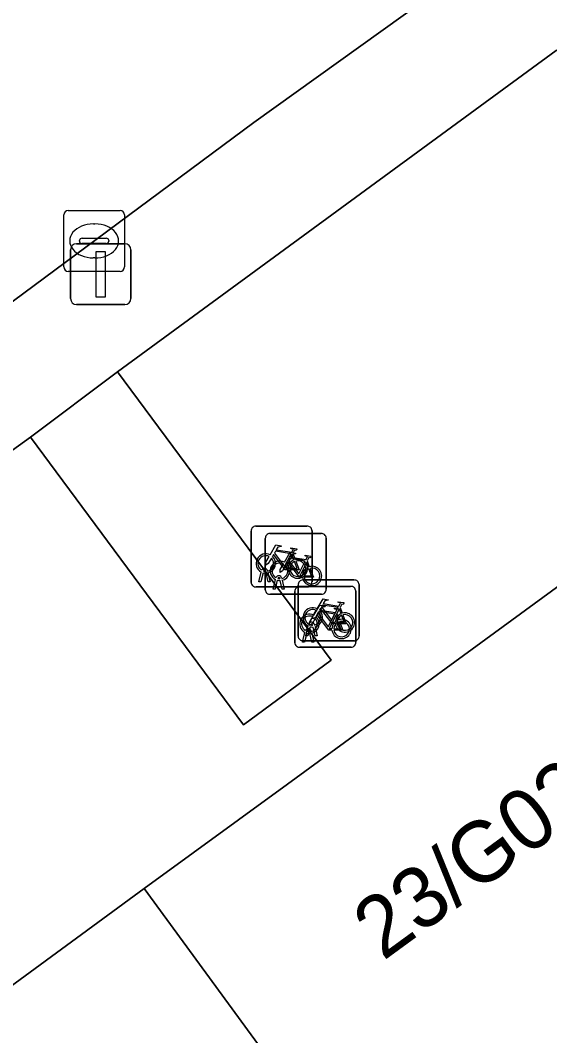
# Model space of a CAD drawing. Extents: x 159039 to 160102, y 381214 to 382524.
# Drawn here: x 159697.64 to 159706.34, y 382232.65 to 382249.34 of the extents above; entities that cross this region are included whole.
import ezdxf

# ---------------------------------------------------------------- set-up
doc = ezdxf.new("R2010")
doc.units = 0
for name, color, linetype in [('IMGEO_Fietsenrek', 7, 'Continuous'), ('IMGEO_Groenvoorziening', 7, 'Continuous'), ('IMGEO_Kolk', 7, 'Continuous'), ('IMGEO_Lichtmast', 7, 'Continuous'), ('IMGEO_Pand', 7, 'Continuous'), ('IMGEO_Pand_nummerreeks', 7, 'Continuous'), ('IMGEO_Rijbaan_lokaal_open', 7, 'Continuous'), ('IMGEO_Voetpad_open', 7, 'Continuous')]:
    doc.layers.add(name, color=color, linetype=linetype)

msp = doc.modelspace()

# ---------------------------------------------------------------- linework, layer by layer
at = {"layer": 'IMGEO_Fietsenrek'}
for p, q in [((159701.508, 382241.026), (159702.349, 382241.026)), ((159702.349, 382241.026), (159701.508, 382241.026)), ((159701.433, 382240.101), (159701.433, 382240.942)), ((159701.433, 382240.942), (159701.433, 382240.101)), ((159701.666, 382239.98), (159701.666, 382240.821)), ((159701.666, 382240.821), (159701.666, 382239.98)), ((159701.741, 382240.905), (159702.582, 382240.905)), ((159702.582, 382240.905), (159701.741, 382240.905)), ((159702.433, 382240.951), (159702.433, 382240.11)), ((159702.433, 382240.11), (159702.433, 382240.951)), ((159702.666, 382240.83), (159702.666, 382239.989)), ((159702.666, 382239.989), (159702.666, 382240.83)), ((159702.12, 382240.575), (159702.156, 382240.48)), ((159702.353, 382240.454), (159702.389, 382240.359)), ((159701.702, 382240.293), (159701.703, 382240.286)), ((159701.56, 382240.11), (159701.599, 382240.27)), ((159701.629, 382240.258), (159701.594, 382240.11)), ((159701.671, 382240.282), (159701.67, 382240.286)), ((159701.712, 382240.11), (159701.678, 382240.252)), ((159701.71, 382240.256), (159701.745, 382240.11)), ((159701.793, 382239.989), (159701.832, 382240.149)), ((159701.862, 382240.137), (159701.827, 382239.989)), ((159701.904, 382240.161), (159701.903, 382240.165)), ((159701.945, 382239.989), (159701.911, 382240.131)), ((159701.935, 382240.172), (159701.936, 382240.165)), ((159701.943, 382240.135), (159701.978, 382239.989)), ((159702.281, 382240.141), (159703.122, 382240.141)), ((159703.122, 382240.141), (159702.281, 382240.141)), ((159702.358, 382240.026), (159701.517, 382240.026)), ((159701.517, 382240.026), (159702.358, 382240.026)), ((159701.594, 382240.11), (159701.56, 382240.11)), ((159701.745, 382240.11), (159701.712, 382240.11)), ((159701.827, 382239.989), (159701.793, 382239.989)), ((159701.978, 382239.989), (159701.945, 382239.989)), ((159702.206, 382239.216), (159702.206, 382240.057)), ((159702.206, 382240.057), (159702.206, 382239.216)), ((159702.226, 382240.035), (159703.067, 382240.035)), ((159703.067, 382240.035), (159702.226, 382240.035)), ((159703.151, 382239.96), (159703.151, 382239.119)), ((159703.151, 382239.119), (159703.151, 382239.96)), ((159703.206, 382240.066), (159703.206, 382239.225)), ((159703.206, 382239.225), (159703.206, 382240.066)), ((159702.591, 382239.905), (159701.75, 382239.905)), ((159701.75, 382239.905), (159702.591, 382239.905)), ((159702.151, 382239.11), (159702.151, 382239.951)), ((159702.151, 382239.951), (159702.151, 382239.11)), ((159702.893, 382239.69), (159702.929, 382239.595)), ((159702.838, 382239.584), (159702.874, 382239.489)), ((159702.333, 382239.225), (159702.372, 382239.385)), ((159702.402, 382239.373), (159702.367, 382239.225)), ((159702.389, 382239.291), (159702.388, 382239.295)), ((159702.42, 382239.302), (159702.421, 382239.295)), ((159702.444, 382239.397), (159702.443, 382239.401)), ((159702.485, 382239.225), (159702.451, 382239.367)), ((159702.475, 382239.408), (159702.476, 382239.401)), ((159702.483, 382239.371), (159702.518, 382239.225)), ((159702.278, 382239.119), (159702.317, 382239.279)), ((159703.131, 382239.141), (159702.29, 382239.141)), ((159702.29, 382239.141), (159703.131, 382239.141)), ((159702.347, 382239.267), (159702.312, 382239.119)), ((159702.367, 382239.225), (159702.333, 382239.225)), ((159702.43, 382239.119), (159702.396, 382239.261)), ((159702.428, 382239.265), (159702.463, 382239.119)), ((159702.518, 382239.225), (159702.485, 382239.225)), ((159703.076, 382239.035), (159702.235, 382239.035)), ((159702.235, 382239.035), (159703.076, 382239.035)), ((159702.312, 382239.119), (159702.278, 382239.119)), ((159702.463, 382239.119), (159702.43, 382239.119))]:
    msp.add_line(p, q, dxfattribs=at)
for points in [[(159701.746, 382240.552), (159701.841, 382240.716), (159701.927, 382240.702), (159701.929, 382240.693), (159701.873, 382240.682), (159701.846, 382240.637), (159702.102, 382240.596)], [(159702.102, 382240.596), (159702.127, 382240.645), (159702.121, 382240.649), (159702.098, 382240.653), (159702.086, 382240.66), (159702.085, 382240.663), (159702.087, 382240.668), (159702.182, 382240.653), (159702.184, 382240.643), (159702.174, 382240.63), (159702.162, 382240.624), (159702.148, 382240.63), (159702.12, 382240.575)], [(159701.767, 382240.5), (159701.715, 382240.41), (159701.675, 382240.385), (159701.676, 382240.432), (159701.731, 382240.526)], [(159702.042, 382240.308), (159701.992, 382240.308), (159701.801, 382240.559), (159701.782, 382240.527)], [(159702.089, 382240.571), (159701.832, 382240.612), (159701.815, 382240.583), (159701.982, 382240.363), (159702.089, 382240.571)], [(159701.979, 382240.431), (159702.074, 382240.595), (159702.16, 382240.581), (159702.162, 382240.572), (159702.106, 382240.561), (159702.079, 382240.516), (159702.335, 382240.475)], [(159702.137, 382240.473), (159702.107, 382240.55), (159701.998, 382240.332), (159702.041, 382240.332)], [(159702.322, 382240.45), (159702.065, 382240.491), (159702.048, 382240.462), (159702.215, 382240.242), (159702.322, 382240.45)], [(159702.335, 382240.475), (159702.36, 382240.524), (159702.354, 382240.528), (159702.331, 382240.532), (159702.319, 382240.539), (159702.318, 382240.542), (159702.32, 382240.547), (159702.415, 382240.532), (159702.417, 382240.522), (159702.407, 382240.509), (159702.395, 382240.503), (159702.381, 382240.509), (159702.353, 382240.454)], [(159702, 382240.379), (159701.948, 382240.289), (159701.908, 382240.264), (159701.909, 382240.311), (159701.964, 382240.405)], [(159702.275, 382240.187), (159702.225, 382240.187), (159702.034, 382240.438), (159702.015, 382240.406)], [(159702.071, 382240.332), (159702.191, 382240.331), (159702.147, 382240.445)], [(159702.167, 382240.452), (159702.222, 382240.307), (159702.072, 382240.307)], [(159702.37, 382240.352), (159702.34, 382240.429), (159702.231, 382240.211), (159702.274, 382240.211)], [(159702.304, 382240.211), (159702.424, 382240.21), (159702.38, 382240.324)], [(159702.4, 382240.331), (159702.455, 382240.186), (159702.305, 382240.186)], [(159702.519, 382239.667), (159702.614, 382239.831), (159702.7, 382239.817), (159702.702, 382239.808), (159702.646, 382239.797), (159702.619, 382239.752), (159702.875, 382239.711)], [(159702.54, 382239.615), (159702.488, 382239.525), (159702.448, 382239.5), (159702.449, 382239.547), (159702.504, 382239.641)], [(159702.464, 382239.561), (159702.559, 382239.725), (159702.645, 382239.711), (159702.647, 382239.702), (159702.591, 382239.691), (159702.564, 382239.646), (159702.82, 382239.605)], [(159702.807, 382239.58), (159702.55, 382239.621), (159702.533, 382239.592), (159702.7, 382239.372), (159702.807, 382239.58)], [(159702.815, 382239.423), (159702.765, 382239.423), (159702.574, 382239.674), (159702.555, 382239.642)], [(159702.862, 382239.686), (159702.605, 382239.727), (159702.588, 382239.698), (159702.755, 382239.478), (159702.862, 382239.686)], [(159702.91, 382239.588), (159702.88, 382239.665), (159702.771, 382239.447), (159702.814, 382239.447)], [(159702.82, 382239.605), (159702.845, 382239.654), (159702.839, 382239.658), (159702.816, 382239.662), (159702.804, 382239.669), (159702.803, 382239.672), (159702.805, 382239.677), (159702.9, 382239.662), (159702.902, 382239.652), (159702.892, 382239.639), (159702.88, 382239.633), (159702.866, 382239.639), (159702.838, 382239.584)], [(159702.875, 382239.711), (159702.9, 382239.76), (159702.894, 382239.764), (159702.871, 382239.768), (159702.859, 382239.775), (159702.858, 382239.778), (159702.86, 382239.783), (159702.955, 382239.768), (159702.957, 382239.758), (159702.947, 382239.745), (159702.935, 382239.739), (159702.921, 382239.745), (159702.893, 382239.69)], [(159702.485, 382239.509), (159702.433, 382239.419), (159702.393, 382239.394), (159702.394, 382239.441), (159702.449, 382239.535)], [(159702.76, 382239.317), (159702.71, 382239.317), (159702.519, 382239.568), (159702.5, 382239.536)], [(159702.855, 382239.482), (159702.825, 382239.559), (159702.716, 382239.341), (159702.759, 382239.341)], [(159702.789, 382239.341), (159702.909, 382239.34), (159702.865, 382239.454)], [(159702.885, 382239.461), (159702.94, 382239.316), (159702.79, 382239.316)], [(159702.844, 382239.447), (159702.964, 382239.446), (159702.92, 382239.56)], [(159702.94, 382239.567), (159702.995, 382239.422), (159702.845, 382239.422)]]:
    msp.add_lwpolyline(points, dxfattribs=at)
for centre, radius, start, end in [((159701.511, 382240.948), 0.0779, 92.4484, 184.2845), ((159701.511, 382240.948), 0.0779, 92.4484, 184.2845), ((159702.355, 382240.948), 0.0779, 2.4484, 94.2845), ((159702.355, 382240.948), 0.0779, 2.4484, 94.2845), ((159701.744, 382240.827), 0.0779, 92.4484, 184.2845), ((159701.744, 382240.827), 0.0779, 92.4484, 184.2845), ((159702.588, 382240.827), 0.0779, 2.4484, 94.2845), ((159702.588, 382240.827), 0.0779, 2.4484, 94.2845), ((159701.673, 382240.411), 0.159, 62.6766, 242.1369), ((159701.673, 382240.411), 0.129, 63.3192, 238.903), ((159701.673, 382240.411), 0.129, 283.6043, 43.4302), ((159701.673, 382240.411), 0.159, 283.5766, 46.6042), ((159702.2, 382240.327), 0.159, 113.3408, 178.3217), ((159702.2, 382240.327), 0.159, 187.0065, 105.7708), ((159702.2, 382240.327), 0.129, 188.6715, 104.5883), ((159701.653, 382240.282), 0.0499, 12.8025, 158.6934), ((159701.653, 382240.282), 0.0174, 12.8025, 163.4502), ((159701.906, 382240.29), 0.159, 62.6766, 242.1369), ((159701.906, 382240.29), 0.129, 63.3192, 238.903), ((159701.906, 382240.29), 0.129, 283.6043, 43.4302), ((159701.906, 382240.29), 0.159, 283.5766, 46.6042), ((159702.2, 382240.327), 0.129, 113.923, 177.9556), ((159702.433, 382240.206), 0.159, 113.3408, 178.3217), ((159702.433, 382240.206), 0.159, 187.0065, 105.7708), ((159702.433, 382240.206), 0.129, 113.923, 177.9556), ((159702.433, 382240.206), 0.129, 188.6715, 104.5883), ((159701.673, 382240.411), 0.159, 253.9967, 271.7867), ((159701.673, 382240.411), 0.129, 253.415, 269.0204), ((159701.886, 382240.161), 0.0499, 12.8025, 158.6934), ((159701.906, 382240.29), 0.159, 253.9967, 271.7867), ((159701.886, 382240.161), 0.0174, 12.8025, 163.4502), ((159701.906, 382240.29), 0.129, 253.415, 269.0204), ((159702.284, 382240.063), 0.0779, 92.4484, 184.2845), ((159702.284, 382240.063), 0.0779, 92.4484, 184.2845), ((159703.128, 382240.063), 0.0779, 2.4484, 94.2845), ((159703.128, 382240.063), 0.0779, 2.4484, 94.2845), ((159701.511, 382240.104), 0.0779, 182.4484, 274.2845), ((159701.511, 382240.104), 0.0779, 182.4484, 274.2845), ((159701.744, 382239.983), 0.0779, 182.4484, 274.2845), ((159701.744, 382239.983), 0.0779, 182.4484, 274.2845), ((159702.229, 382239.957), 0.0779, 92.4484, 184.2845), ((159702.229, 382239.957), 0.0779, 92.4484, 184.2845), ((159702.355, 382240.104), 0.0779, 272.4484, 4.2845), ((159702.355, 382240.104), 0.0779, 272.4484, 4.2845), ((159702.588, 382239.983), 0.0779, 272.4484, 4.2845), ((159702.588, 382239.983), 0.0779, 272.4484, 4.2845), ((159703.073, 382239.957), 0.0779, 2.4484, 94.2845), ((159703.073, 382239.957), 0.0779, 2.4484, 94.2845), ((159702.446, 382239.526), 0.159, 62.6766, 242.1369), ((159702.446, 382239.526), 0.129, 63.3192, 238.903), ((159702.446, 382239.526), 0.159, 283.5766, 46.6042), ((159702.391, 382239.42), 0.159, 62.6766, 242.1369), ((159702.391, 382239.42), 0.129, 63.3192, 238.903), ((159702.391, 382239.42), 0.129, 283.6043, 43.4302), ((159702.391, 382239.42), 0.159, 283.5766, 46.6042), ((159702.446, 382239.526), 0.129, 283.6043, 43.4302), ((159702.918, 382239.336), 0.159, 113.3408, 178.3217), ((159702.918, 382239.336), 0.159, 187.0065, 105.7708), ((159702.918, 382239.336), 0.129, 113.923, 177.9556), ((159702.918, 382239.336), 0.129, 188.6715, 104.5883), ((159702.973, 382239.442), 0.159, 113.3408, 178.3217), ((159702.973, 382239.442), 0.159, 187.0065, 105.7708), ((159702.973, 382239.442), 0.129, 113.923, 177.9556), ((159702.973, 382239.442), 0.129, 188.6715, 104.5883), ((159702.371, 382239.291), 0.0499, 12.8025, 158.6934), ((159702.371, 382239.291), 0.0174, 12.8025, 163.4502), ((159702.391, 382239.42), 0.129, 253.415, 269.0204), ((159702.426, 382239.397), 0.0499, 12.8025, 158.6934), ((159702.446, 382239.526), 0.159, 253.9967, 271.7867), ((159702.426, 382239.397), 0.0174, 12.8025, 163.4502), ((159702.446, 382239.526), 0.129, 253.415, 269.0204), ((159702.284, 382239.219), 0.0779, 182.4484, 274.2845), ((159702.284, 382239.219), 0.0779, 182.4484, 274.2845), ((159702.391, 382239.42), 0.159, 253.9967, 271.7867), ((159703.128, 382239.219), 0.0779, 272.4484, 4.2845), ((159703.128, 382239.219), 0.0779, 272.4484, 4.2845), ((159702.229, 382239.113), 0.0779, 182.4484, 274.2845), ((159702.229, 382239.113), 0.0779, 182.4484, 274.2845), ((159703.073, 382239.113), 0.0779, 272.4484, 4.2845), ((159703.073, 382239.113), 0.0779, 272.4484, 4.2845)]:
    msp.add_arc(centre, radius, start, end, dxfattribs=at)
at = {"layer": 'IMGEO_Groenvoorziening'}
msp.add_lwpolyline([(159699.24, 382243.56), (159697.813, 382242.487), (159701.306, 382237.763), (159702.746, 382238.824)], close=True, dxfattribs=at)
at = {"layer": 'IMGEO_Kolk'}
for p, q in [((159698.355, 382245.285), (159698.355, 382246.137)), ((159698.43, 382246.211), (159699.282, 382246.211)), ((159699.356, 382246.137), (159699.356, 382245.285)), ((159698.843, 382245.991), (159698.868, 382245.991)), ((159698.614, 382245.705), (159698.614, 382245.717)), ((159699.052, 382245.668), (159698.654, 382245.668)), ((159698.657, 382245.754), (159699.055, 382245.754)), ((159699.098, 382245.717), (159699.098, 382245.705)), ((159698.866, 382245.431), (159698.841, 382245.431)), ((159699.282, 382245.211), (159698.43, 382245.211))]:
    msp.add_line(p, q, dxfattribs=at)
for points in [[(159698.355, 382245.285), (159698.355, 382246.137)], [(159698.43, 382246.211), (159699.282, 382246.211)], [(159699.356, 382246.137), (159699.356, 382245.285)], [(159699.282, 382245.211), (159698.43, 382245.211)]]:
    msp.add_lwpolyline(points, dxfattribs=at)
for centre, radius, start, end in [((159698.432, 382246.135), 0.0765, 91.552, 178.448), ((159698.432, 382246.135), 0.0765, 91.552, 178.448), ((159699.28, 382246.135), 0.0765, 1.552, 88.448), ((159699.28, 382246.135), 0.0765, 1.552, 88.448), ((159698.654, 382245.714), 0.0403, 85.8775, 175.7526), ((159698.651, 382245.704), 0.0366, 178.938, 274.7102), ((159699.055, 382245.711), 0.043, 264.8664, 352.4533), ((159699.059, 382245.716), 0.0386, 1.7309, 96.639), ((159698.432, 382245.287), 0.0765, 181.552, 268.448), ((159698.432, 382245.287), 0.0765, 181.552, 268.448), ((159699.28, 382245.287), 0.0765, 271.552, 358.448), ((159699.28, 382245.287), 0.0765, 271.552, 358.448)]:
    msp.add_arc(centre, radius, start, end, dxfattribs=at)
for centre, major_axis, ratio, start_param, end_param in [((159698.842, 382245.711), (-0.387, 0.002), 0.722429, 4.712389, 7.853982), ((159698.867, 382245.711), (-0.39, 0.002), 0.717154, 1.570796, 4.712389)]:
    msp.add_ellipse(centre, major_axis=major_axis, ratio=ratio, start_param=start_param, end_param=end_param, dxfattribs=at)
at = {"layer": 'IMGEO_Lichtmast'}
for p, q in [((159698.568, 382245.664), (159699.358, 382245.664)), ((159699.358, 382245.664), (159698.568, 382245.664)), ((159698.468, 382244.764), (159698.468, 382245.564)), ((159698.468, 382245.564), (159698.468, 382244.764)), ((159699.458, 382245.564), (159699.458, 382244.764)), ((159699.458, 382244.764), (159699.458, 382245.564)), ((159699.358, 382244.664), (159698.568, 382244.664)), ((159698.568, 382244.664), (159699.358, 382244.664))]:
    msp.add_line(p, q, dxfattribs=at)
msp.add_lwpolyline([(159698.888, 382245.539), (159699.038, 382245.539), (159699.038, 382244.789), (159698.888, 382244.789), (159698.888, 382245.539)], dxfattribs=at)
for centre, start, end in [((159698.568, 382245.564), 90, 180), ((159698.568, 382245.564), 90, 180), ((159699.358, 382245.564), 0, 90), ((159699.358, 382245.564), 360, 90), ((159698.568, 382244.764), 180, 270), ((159698.568, 382244.764), 180, 270), ((159699.358, 382244.764), 270, 0), ((159699.358, 382244.764), 270, 0)]:
    msp.add_arc(centre, 0.1, start, end, dxfattribs=at)
at = {"layer": 'IMGEO_Pand'}
for points in [[(159706.23, 382226.109), (159706.351, 382226.198), (159705.763, 382227.003), (159705.352, 382227.566), (159711.837, 382232.306), (159713.569, 382233.572), (159719.973, 382238.253), (159720.385, 382237.689), (159720.972, 382236.885), (159721.093, 382236.973), (159714.542, 382245.934), (159710.582, 382243.039), (159707.018, 382240.434), (159702.028, 382236.787), (159699.679, 382235.07)], [(159706.23, 382226.109), (159699.679, 382235.07), (159697.123, 382233.201), (159692.088, 382229.521), (159688.489, 382226.891), (159684.696, 382224.118), (159686.973, 382221.002), (159691.246, 382215.157), (159691.488, 382215.334), (159690.9, 382216.139), (159690.489, 382216.702), (159696.963, 382221.434), (159698.692, 382222.698), (159705.11, 382227.389), (159705.521, 382226.826), (159706.109, 382226.021)]]:
    msp.add_lwpolyline(points, close=True, dxfattribs=at)
at = {"layer": 'IMGEO_Rijbaan_lokaal_open'}
msp.add_lwpolyline([(159686.944, 382236.978), (159691.775, 382240.538), (159696.655, 382244.079), (159701.477, 382247.654), (159705.319, 382250.416), (159712.967, 382256.016), (159716.599, 382258.613), (159717.325, 382259.142), (159713.43, 382264.485), (159712.646, 382263.896), (159673.907, 382235.577), (159677.657, 382230.189), (159683.106, 382234.21)], close=True, dxfattribs=at)
at = {"layer": 'IMGEO_Voetpad_open'}
for points in [[(159736.19, 382270.412), (159740.106, 382273.272), (159738.969, 382274.865), (159736.674, 382273.227), (159736.176, 382272.854), (159735.045, 382272.007), (159731.397, 382269.387), (159726.371, 382265.682), (159721.527, 382262.205), (159717.325, 382259.142), (159716.599, 382258.613), (159712.967, 382256.016), (159705.319, 382250.416), (159701.477, 382247.654), (159696.655, 382244.079), (159691.775, 382240.538), (159686.944, 382236.978), (159683.106, 382234.21), (159677.657, 382230.189), (159676.856, 382229.597)], [(159677.833, 382225.025), (159679.282, 382228.985), (159680.452, 382229.806), (159682.754, 382231.471), (159684.287, 382232.633), (159691.489, 382237.909), (159692.928, 382238.963), (159697.813, 382242.487), (159699.24, 382243.56), (159706.442, 382248.837), (159709.827, 382251.311), (159712.905, 382253.494), (159714.107, 382254.387), (159721.192, 382259.577), (159722.653, 382260.626), (159727.544, 382264.125), (159728.958, 382265.196), (159736.19, 382270.412)], [(159706.442, 382248.837), (159699.24, 382243.56), (159702.746, 382238.824), (159701.306, 382237.763), (159697.813, 382242.487), (159692.928, 382238.963), (159696.429, 382234.217), (159694.968, 382233.138), (159691.489, 382237.909), (159684.287, 382232.633), (159687.792, 382227.922), (159686.203, 382226.775), (159682.754, 382231.471), (159680.452, 382229.806), (159684.696, 382224.118), (159688.489, 382226.891), (159692.088, 382229.521), (159697.123, 382233.201), (159699.679, 382235.07), (159702.028, 382236.787), (159707.018, 382240.434)]]:
    msp.add_lwpolyline(points, dxfattribs=at)

# ---------------------------------------------------------------- texts
at = {"layer": 'IMGEO_Pand_nummerreeks'}
msp.add_text('23/G02-35/G01', height=1, rotation=36.1653, dxfattribs=at).set_placement((159703.6, 382233.873))

doc.saveas('drawing.dxf')
